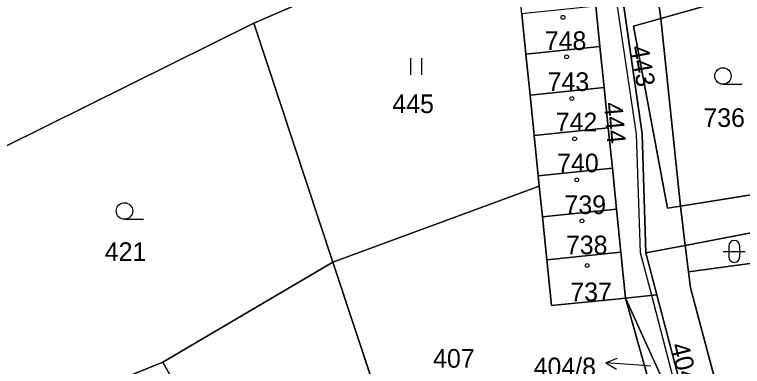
# Model space of a CAD drawing. Extents: x -689422 to -685210, y -987725 to -982160.
# Drawn here: x -687038.9 to -686972.5, y -985670 to -985637.9 of the extents above; entities that cross this region are included whole.
import ezdxf

# ---------------------------------------------------------------- set-up
doc = ezdxf.new("R2010")
doc.units = 0
for name, color, linetype in [('KN_Budovy', 7, 'Continuous'), ('KN_Hranice_parcel', 7, 'Continuous'), ('KN_Hranice_parcel_vnitrni_kresba', 7, 'Continuous'), ('KN_Parcelni cisla', 7, 'Continuous'), ('KN_Parcelni cisla_sipky', 7, 'Continuous'), ('KN_Polygon parcely', 7, 'Continuous'), ('KN_POZEMKY_OSTATNI PLOCHA', 7, 'Continuous'), ('KN_POZEMKY_TTP', 7, 'Continuous'), ('KN_POZEMKY_VODNI_PLOCHA', 7, 'Continuous'), ('KN_POZEMKY_ZAHRADA', 7, 'Continuous'), ('KN_POZEMKY_ZASTAVENA PLOCHA', 7, 'Continuous'), ('KN_VYUZITI_07_vodni plocha_tok prirozeny', 7, 'Continuous'), ('KN_VYUZITI_17_ostatni plocha_ostatni komunikace', 7, 'Continuous'), ('KN_VYUZITI_23_ostatni plocha_manipulacni plocha', 7, 'Continuous'), ('KN_VYUZITI_26_ostatni plocha_jina plocha', 7, 'Continuous'), ('KN_VYUZITI_27_ostatni plocha_neplodna puda', 7, 'Continuous'), ('KN_Značky budov', 7, 'Continuous'), ('KN_Značky kultur', 7, 'Continuous')]:
    doc.layers.add(name, color=color, linetype=linetype)

msp = doc.modelspace()

# ---------------------------------------------------------------- linework, layer by layer
at = {"layer": 'KN_Budovy'}
for points in [[(-686985.47, -985640.78), (-686985.84, -985637.1), (-686992.61, -985637.79), (-686992.24, -985641.47)], [(-686985.47, -985640.78), (-686992.24, -985641.47), (-686991.86, -985645.21), (-686985.09, -985644.52)], [(-686991.86, -985645.21), (-686991.48, -985648.89), (-686984.71, -985648.2), (-686985.09, -985644.52)], [(-686984.71, -985648.2), (-686991.48, -985648.89), (-686991.11, -985652.58), (-686984.34, -985651.89)], [(-686990.73, -985656.31), (-686983.96, -985655.62), (-686984.34, -985651.89), (-686991.11, -985652.58), (-686991.01, -985653.52)], [(-686983.56, -985659.56), (-686983.96, -985655.62), (-686990.73, -985656.31), (-686990.33, -985660.25)], [(-686989.9, -985664.43), (-686984.03, -985663.83), (-686983.13, -985663.74), (-686983.56, -985659.56), (-686990.33, -985660.25)]]:
    msp.add_lwpolyline(points, close=True, dxfattribs=at)
at = {"layer": 'KN_Hranice_parcel'}
for p, q in [((-686979.93, -985638.22), (-686985.42, -985599.47)), ((-686987.87, -985626.04), (-687017.09, -985638.65)), ((-686970.93, -985635.67), (-686979.93, -985638.22)), ((-686985.84, -985637.1), (-686985.47, -985640.78)), ((-686992.24, -985641.47), (-686992.61, -985637.79)), ((-687017.09, -985638.65), (-687039.92, -985649.97)), ((-687017.09, -985638.65), (-687009.87, -985660.45)), ((-686978.12, -985655.35), (-686979.93, -985638.22)), ((-686985.47, -985640.78), (-686992.24, -985641.47)), ((-686985.47, -985640.78), (-686985.09, -985644.52)), ((-686991.86, -985645.21), (-686992.24, -985641.47)), ((-686985.09, -985644.52), (-686991.86, -985645.21)), ((-686985.09, -985644.52), (-686984.71, -985648.2)), ((-686991.48, -985648.89), (-686991.86, -985645.21)), ((-686984.71, -985648.2), (-686991.48, -985648.89)), ((-686984.71, -985648.2), (-686984.34, -985651.89)), ((-686991.11, -985652.58), (-686991.48, -985648.89)), ((-686984.34, -985651.89), (-686991.11, -985652.58)), ((-686984.34, -985651.89), (-686983.96, -985655.62)), ((-686991.01, -985653.52), (-686991.11, -985652.58)), ((-686991.01, -985653.52), (-687009.87, -985660.45)), ((-686990.73, -985656.31), (-686991.01, -985653.52)), ((-686967.91, -985653.71), (-686978.12, -985655.35)), ((-686977.68, -985658.93), (-686978.12, -985655.35)), ((-686983.96, -985655.62), (-686990.73, -985656.31)), ((-686983.96, -985655.62), (-686983.56, -985659.56)), ((-686990.33, -985660.25), (-686990.73, -985656.31)), ((-686981.28, -985659.62), (-686977.68, -985658.93)), ((-686977.68, -985658.93), (-686977.38, -985661.33)), ((-686983.56, -985659.56), (-686990.33, -985660.25)), ((-686983.56, -985659.56), (-686983.13, -985663.74)), ((-686980.27, -985663.45), (-686981.28, -985659.62)), ((-687009.87, -985660.45), (-687025.39, -985669.59)), ((-687002.7, -985682), (-687009.87, -985660.45)), ((-686977.38, -985661.33), (-686977.2, -985662.79)), ((-686977.2, -985662.79), (-686972.05, -985682.12)), ((-686983.13, -985663.74), (-686980.27, -985663.45)), ((-686980.9, -985671.76), (-686983.13, -985663.74)), ((-686979.73, -985671.23), (-686983.13, -985663.74)), ((-686980.27, -985663.45), (-686972.69, -985692.28))]:
    msp.add_line(p, q, dxfattribs=at)
for points in [[(-686981.28, -985659.62), (-686981.61, -985648.75), (-686984.43, -985629.21)], [(-686978.12, -985655.35), (-686979.3, -985655.54), (-686982.41, -985638.92), (-686979.93, -985638.22)], [(-686943.49, -985669.72), (-686968.22, -985657.11), (-686977.68, -985658.93)], [(-686983.13, -985663.74), (-686984.03, -985663.83), (-686989.9, -985664.43), (-686990.33, -985660.25)], [(-686943.49, -985669.72), (-686968.43, -985660.13), (-686977.38, -985661.33)], [(-687025.39, -985669.59), (-687034.2, -985673.15), (-687039.94, -985676.26)], [(-687025.39, -985669.59), (-687019.84, -985679.63), (-687023.46, -985681.53), (-687020.49, -985688.5)]]:
    msp.add_lwpolyline(points, dxfattribs=at)
at = {"layer": 'KN_Hranice_parcel_vnitrni_kresba'}
msp.add_lwpolyline([(-686998.36, -985555.58), (-686995.66, -985575.13), (-686990.23, -985592.78), (-686988.38, -985606.28), (-686985.09, -985629.14), (-686982.16, -985648.79), (-686981.81, -985659.58), (-686980.81, -985663.36), (-686973.31, -985692.23), (-686962.38, -985712.44)], dxfattribs=at)
at = {"layer": 'KN_Parcelni cisla_sipky'}
for p, q in [((-686984.934, -985669.661), (-686983.9, -985669.231)), ((-686981.94, -985669.87), (-686984.934, -985669.661)), ((-686984.934, -985669.661), (-686983.97, -985670.23)), ((-686980.83, -985669.96), (-686981.94, -985669.87))]:
    msp.add_line(p, q, dxfattribs=at)
at = {"layer": 'KN_Polygon parcely'}
for points in [[(-686985.42, -985599.47), (-686979.93, -985638.22), (-686970.93, -985635.67), (-686979.73, -985597.91)], [(-686978.12, -985655.35), (-686979.3, -985655.54), (-686982.41, -985638.92), (-686979.93, -985638.22), (-686985.42, -985599.47), (-686987.73, -985606.38), (-686984.43, -985629.21), (-686981.61, -985648.75), (-686981.28, -985659.62), (-686977.68, -985658.93)], [(-686989.01, -985611.7), (-686992.65, -985612.8), (-687016.21, -985619.95), (-687030.24, -985628.67), (-687039.04, -985634.02), (-687045.72, -985638.36), (-687055.4, -985644.52), (-687062.79, -985648.55), (-687067.31, -985648.64), (-687068.54, -985651.63), (-687065.01, -985654.93), (-687053.75, -985647.67), (-687049.95, -985647.94), (-687044.29, -985643.82), (-687039.92, -985649.97), (-687017.09, -985638.65), (-686987.87, -985626.04)], [(-686991.86, -985645.21), (-686992.24, -985641.47), (-686992.61, -985637.79), (-686992.99, -985634.1), (-686993.39, -985630.12), (-686987.52, -985629.52), (-686987.87, -985626.04), (-687017.09, -985638.65), (-687009.87, -985660.45), (-686991.01, -985653.52), (-686991.11, -985652.58), (-686991.48, -985648.89)], [(-686984.71, -985648.2), (-686984.34, -985651.89), (-686983.96, -985655.62), (-686983.56, -985659.56), (-686983.13, -985663.74), (-686980.27, -985663.45), (-686981.28, -985659.62), (-686981.61, -985648.75), (-686984.43, -985629.21), (-686986.62, -985629.43), (-686986.21, -985633.41), (-686985.84, -985637.1), (-686985.47, -985640.78), (-686985.09, -985644.52)], [(-686979.93, -985638.22), (-686978.12, -985655.35), (-686967.91, -985653.71), (-686970.93, -985635.67)], [(-686992.61, -985637.79), (-686992.24, -985641.47), (-686985.47, -985640.78), (-686985.84, -985637.1)], [(-687049.02, -985654.85), (-687051.01, -985656.16), (-687046.54, -985663.72), (-687039.94, -985676.26), (-687034.2, -985673.15), (-687025.39, -985669.59), (-687009.87, -985660.45), (-687017.09, -985638.65), (-687039.92, -985649.97)], [(-686979.93, -985638.22), (-686982.41, -985638.92), (-686979.3, -985655.54), (-686978.12, -985655.35)], [(-686992.24, -985641.47), (-686991.86, -985645.21), (-686985.09, -985644.52), (-686985.47, -985640.78)], [(-686985.09, -985644.52), (-686991.86, -985645.21), (-686991.48, -985648.89), (-686984.71, -985648.2)], [(-686991.48, -985648.89), (-686991.11, -985652.58), (-686984.34, -985651.89), (-686984.71, -985648.2)], [(-686984.34, -985651.89), (-686991.11, -985652.58), (-686991.01, -985653.52), (-686990.73, -985656.31), (-686983.96, -985655.62)], [(-686984.03, -985663.83), (-686989.9, -985664.43), (-686990.33, -985660.25), (-686990.73, -985656.31), (-686991.01, -985653.52), (-687009.87, -985660.45), (-687002.7, -985682), (-686980.9, -985671.76), (-686983.13, -985663.74)], [(-686943.49, -985669.72), (-686947.93, -985665.15), (-686967.91, -985653.71), (-686978.12, -985655.35), (-686977.68, -985658.93), (-686968.22, -985657.11)], [(-686990.73, -985656.31), (-686990.33, -985660.25), (-686983.56, -985659.56), (-686983.96, -985655.62)], [(-686968.22, -985657.11), (-686977.68, -985658.93), (-686977.38, -985661.33), (-686968.43, -985660.13), (-686943.49, -985669.72)], [(-686972.69, -985692.28), (-686961.71, -985712.45), (-686958.35, -985723.3), (-686955.6, -985719.04), (-686967.29, -985695.5), (-686971.98, -985682.37), (-686972.05, -985682.12), (-686977.2, -985662.79), (-686977.38, -985661.33), (-686977.68, -985658.93), (-686981.28, -985659.62), (-686980.27, -985663.45)], [(-686990.33, -985660.25), (-686989.9, -985664.43), (-686984.03, -985663.83), (-686983.13, -985663.74), (-686983.56, -985659.56)], [(-687009.87, -985660.45), (-687025.39, -985669.59), (-687019.84, -985679.63), (-687023.46, -985681.53), (-687020.49, -985688.5), (-687002.7, -985682)], [(-686935.93, -985683.56), (-686943.49, -985669.72), (-686968.43, -985660.13), (-686977.38, -985661.33), (-686977.2, -985662.79), (-686972.05, -985682.12), (-686952.61, -985674.4), (-686946.41, -985674.48)], [(-686974.21, -985692.32), (-686970.64, -985698.93), (-686961.71, -985712.45), (-686972.69, -985692.28), (-686980.27, -985663.45), (-686983.13, -985663.74), (-686979.73, -985671.23), (-686976.78, -985682.72)], [(-686979.73, -985671.23), (-686983.13, -985663.74), (-686980.9, -985671.76)], [(-687048.96, -985681.34), (-687063.12, -985689.31), (-687055.35, -985700.99), (-687052.32, -985705.52), (-687047.44, -985712.63), (-687043.35, -985709.83), (-687045.45, -985706.6), (-687040.91, -985703.65), (-687043.52, -985699.85), (-687042.07, -985698.85), (-687020.49, -985688.5), (-687023.46, -985681.53), (-687019.84, -985679.63), (-687025.39, -985669.59), (-687034.2, -985673.15), (-687039.94, -985676.26), (-687044.45, -985678.8)]]:
    msp.add_lwpolyline(points, close=True, dxfattribs=at)
at = {"layer": 'KN_POZEMKY_OSTATNI PLOCHA'}
for p, q in [((-686985.42, -985599.47), (-686979.93, -985638.22)), ((-686984.43, -985629.21), (-686981.61, -985648.75)), ((-686981.61, -985648.75), (-686984.43, -985629.21)), ((-686985.47, -985640.78), (-686985.84, -985637.1)), ((-686979.93, -985638.22), (-686982.41, -985638.92)), ((-686982.41, -985638.92), (-686979.3, -985655.54)), ((-686985.09, -985644.52), (-686985.47, -985640.78)), ((-686984.71, -985648.2), (-686985.09, -985644.52)), ((-686984.34, -985651.89), (-686984.71, -985648.2)), ((-686981.61, -985648.75), (-686981.28, -985659.62)), ((-686981.28, -985659.62), (-686981.61, -985648.75)), ((-686983.96, -985655.62), (-686984.34, -985651.89)), ((-687009.87, -985660.45), (-686991.01, -985653.52)), ((-686991.01, -985653.52), (-686990.73, -985656.31)), ((-686979.3, -985655.54), (-686978.12, -985655.35)), ((-686978.12, -985655.35), (-686977.68, -985658.93)), ((-686983.56, -985659.56), (-686983.96, -985655.62)), ((-686990.73, -985656.31), (-686990.33, -985660.25)), ((-686977.68, -985658.93), (-686968.22, -985657.11)), ((-686981.28, -985659.62), (-686977.68, -985658.93)), ((-686977.68, -985658.93), (-686981.28, -985659.62)), ((-686977.68, -985658.93), (-686977.38, -985661.33)), ((-686977.38, -985661.33), (-686977.68, -985658.93)), ((-686983.13, -985663.74), (-686983.56, -985659.56)), ((-686981.28, -985659.62), (-686980.27, -985663.45)), ((-686980.27, -985663.45), (-686981.28, -985659.62)), ((-687002.7, -985682), (-687009.87, -985660.45)), ((-686990.33, -985660.25), (-686989.9, -985664.43)), ((-686968.43, -985660.13), (-686977.38, -985661.33)), ((-686977.38, -985661.33), (-686977.2, -985662.79)), ((-686977.2, -985662.79), (-686972.05, -985682.12)), ((-686989.9, -985664.43), (-686984.03, -985663.83)), ((-686984.03, -985663.83), (-686983.13, -985663.74)), ((-686980.27, -985663.45), (-686983.13, -985663.74)), ((-686983.13, -985663.74), (-686980.27, -985663.45)), ((-686983.13, -985663.74), (-686980.9, -985671.76)), ((-686983.13, -985663.74), (-686979.73, -985671.23)), ((-686980.9, -985671.76), (-686983.13, -985663.74)), ((-686979.73, -985671.23), (-686983.13, -985663.74)), ((-686972.69, -985692.28), (-686980.27, -985663.45)), ((-686980.27, -985663.45), (-686972.69, -985692.28))]:
    msp.add_line(p, q, dxfattribs=at)
at = {"layer": 'KN_POZEMKY_TTP'}
for p, q in [((-687017.09, -985638.65), (-686987.87, -985626.04)), ((-686992.61, -985637.79), (-686992.24, -985641.47)), ((-687009.87, -985660.45), (-687017.09, -985638.65)), ((-686992.24, -985641.47), (-686991.86, -985645.21)), ((-686991.86, -985645.21), (-686991.48, -985648.89)), ((-686991.48, -985648.89), (-686991.11, -985652.58)), ((-686991.11, -985652.58), (-686991.01, -985653.52)), ((-686991.01, -985653.52), (-687009.87, -985660.45))]:
    msp.add_line(p, q, dxfattribs=at)
at = {"layer": 'KN_POZEMKY_VODNI_PLOCHA'}
for p, q in [((-686978.12, -985655.35), (-686967.91, -985653.71)), ((-686977.68, -985658.93), (-686978.12, -985655.35)), ((-686968.22, -985657.11), (-686977.68, -985658.93))]:
    msp.add_line(p, q, dxfattribs=at)
at = {"layer": 'KN_POZEMKY_ZAHRADA'}
for p, q in [((-686979.93, -985638.22), (-686985.42, -985599.47)), ((-686987.87, -985626.04), (-687017.09, -985638.65)), ((-686970.93, -985635.67), (-686979.93, -985638.22)), ((-686979.93, -985638.22), (-686970.93, -985635.67)), ((-687017.09, -985638.65), (-687039.92, -985649.97)), ((-687039.92, -985649.97), (-687017.09, -985638.65)), ((-687017.09, -985638.65), (-687009.87, -985660.45)), ((-686982.41, -985638.92), (-686979.93, -985638.22)), ((-686979.93, -985638.22), (-686978.12, -985655.35)), ((-686978.12, -985655.35), (-686979.93, -985638.22)), ((-686979.3, -985655.54), (-686982.41, -985638.92)), ((-686967.91, -985653.71), (-686978.12, -985655.35)), ((-686978.12, -985655.35), (-686979.3, -985655.54)), ((-687025.39, -985669.59), (-687009.87, -985660.45)), ((-687009.87, -985660.45), (-687025.39, -985669.59)), ((-687009.87, -985660.45), (-687002.7, -985682)), ((-687025.39, -985669.59), (-687034.2, -985673.15)), ((-687019.84, -985679.63), (-687025.39, -985669.59))]:
    msp.add_line(p, q, dxfattribs=at)
at = {"layer": 'KN_POZEMKY_ZASTAVENA PLOCHA'}
for p, q in [((-686985.84, -985637.1), (-686985.47, -985640.78)), ((-686992.24, -985641.47), (-686992.61, -985637.79)), ((-686992.24, -985641.47), (-686985.47, -985640.78)), ((-686985.47, -985640.78), (-686992.24, -985641.47)), ((-686985.47, -985640.78), (-686985.09, -985644.52)), ((-686991.86, -985645.21), (-686992.24, -985641.47)), ((-686985.09, -985644.52), (-686991.86, -985645.21)), ((-686991.86, -985645.21), (-686985.09, -985644.52)), ((-686985.09, -985644.52), (-686984.71, -985648.2)), ((-686991.48, -985648.89), (-686991.86, -985645.21)), ((-686991.48, -985648.89), (-686984.71, -985648.2)), ((-686984.71, -985648.2), (-686991.48, -985648.89)), ((-686984.71, -985648.2), (-686984.34, -985651.89)), ((-686991.11, -985652.58), (-686991.48, -985648.89)), ((-686984.34, -985651.89), (-686991.11, -985652.58)), ((-686991.11, -985652.58), (-686984.34, -985651.89)), ((-686984.34, -985651.89), (-686983.96, -985655.62)), ((-686991.01, -985653.52), (-686991.11, -985652.58)), ((-686990.73, -985656.31), (-686991.01, -985653.52)), ((-686990.73, -985656.31), (-686983.96, -985655.62)), ((-686983.96, -985655.62), (-686990.73, -985656.31)), ((-686983.96, -985655.62), (-686983.56, -985659.56)), ((-686990.33, -985660.25), (-686990.73, -985656.31)), ((-686990.33, -985660.25), (-686983.56, -985659.56)), ((-686983.56, -985659.56), (-686990.33, -985660.25)), ((-686983.56, -985659.56), (-686983.13, -985663.74)), ((-686989.9, -985664.43), (-686990.33, -985660.25)), ((-686977.38, -985661.33), (-686968.43, -985660.13)), ((-686977.2, -985662.79), (-686977.38, -985661.33)), ((-686972.05, -985682.12), (-686977.2, -985662.79)), ((-686984.03, -985663.83), (-686989.9, -985664.43)), ((-686983.13, -985663.74), (-686984.03, -985663.83)), ((-687034.2, -985673.15), (-687025.39, -985669.59)), ((-687025.39, -985669.59), (-687019.84, -985679.63))]:
    msp.add_line(p, q, dxfattribs=at)
at = {"layer": 'KN_VYUZITI_07_vodni plocha_tok prirozeny'}
for p, q in [((-686978.12, -985655.35), (-686967.91, -985653.71)), ((-686977.68, -985658.93), (-686978.12, -985655.35)), ((-686968.22, -985657.11), (-686977.68, -985658.93))]:
    msp.add_line(p, q, dxfattribs=at)
at = {"layer": 'KN_VYUZITI_17_ostatni plocha_ostatni komunikace'}
for p, q in [((-686985.42, -985599.47), (-686979.93, -985638.22)), ((-686981.61, -985648.75), (-686984.43, -985629.21)), ((-686979.93, -985638.22), (-686982.41, -985638.92)), ((-686982.41, -985638.92), (-686979.3, -985655.54)), ((-686981.28, -985659.62), (-686981.61, -985648.75)), ((-686979.3, -985655.54), (-686978.12, -985655.35)), ((-686978.12, -985655.35), (-686977.68, -985658.93)), ((-686977.68, -985658.93), (-686981.28, -985659.62))]:
    msp.add_line(p, q, dxfattribs=at)
at = {"layer": 'KN_VYUZITI_23_ostatni plocha_manipulacni plocha'}
for p, q in [((-686984.43, -985629.21), (-686981.61, -985648.75)), ((-686985.47, -985640.78), (-686985.84, -985637.1)), ((-686985.09, -985644.52), (-686985.47, -985640.78)), ((-686984.71, -985648.2), (-686985.09, -985644.52)), ((-686984.34, -985651.89), (-686984.71, -985648.2)), ((-686981.61, -985648.75), (-686981.28, -985659.62)), ((-686983.96, -985655.62), (-686984.34, -985651.89)), ((-686983.56, -985659.56), (-686983.96, -985655.62)), ((-686983.13, -985663.74), (-686983.56, -985659.56)), ((-686981.28, -985659.62), (-686980.27, -985663.45)), ((-686980.27, -985663.45), (-686983.13, -985663.74))]:
    msp.add_line(p, q, dxfattribs=at)
at = {"layer": 'KN_VYUZITI_26_ostatni plocha_jina plocha'}
for p, q in [((-687009.87, -985660.45), (-686991.01, -985653.52)), ((-686991.01, -985653.52), (-686990.73, -985656.31)), ((-686990.73, -985656.31), (-686990.33, -985660.25)), ((-687002.7, -985682), (-687009.87, -985660.45)), ((-686990.33, -985660.25), (-686989.9, -985664.43)), ((-686989.9, -985664.43), (-686984.03, -985663.83)), ((-686984.03, -985663.83), (-686983.13, -985663.74)), ((-686983.13, -985663.74), (-686980.27, -985663.45)), ((-686983.13, -985663.74), (-686980.9, -985671.76)), ((-686983.13, -985663.74), (-686979.73, -985671.23)), ((-686980.9, -985671.76), (-686983.13, -985663.74)), ((-686979.73, -985671.23), (-686983.13, -985663.74)), ((-686980.27, -985663.45), (-686972.69, -985692.28))]:
    msp.add_line(p, q, dxfattribs=at)
at = {"layer": 'KN_VYUZITI_27_ostatni plocha_neplodna puda'}
for p, q in [((-686977.68, -985658.93), (-686968.22, -985657.11)), ((-686981.28, -985659.62), (-686977.68, -985658.93)), ((-686977.68, -985658.93), (-686977.38, -985661.33)), ((-686977.38, -985661.33), (-686977.68, -985658.93)), ((-686980.27, -985663.45), (-686981.28, -985659.62)), ((-686968.43, -985660.13), (-686977.38, -985661.33)), ((-686977.38, -985661.33), (-686977.2, -985662.79)), ((-686977.2, -985662.79), (-686972.05, -985682.12)), ((-686972.69, -985692.28), (-686980.27, -985663.45))]:
    msp.add_line(p, q, dxfattribs=at)
at = {"layer": 'KN_Značky budov'}
for centre in [(-686988.847, -985638.119), (-686988.517, -985641.719), (-686988.047, -985645.529), (-686987.787, -985649.209), (-686987.587, -985652.949), (-686987.117, -985656.689), (-686986.647, -985660.759)]:
    msp.add_circle(centre, 0.175, dxfattribs=at)
at = {"layer": 'KN_Značky kultur'}
for p, q in [((-687002.741, -985643.36), (-687002.741, -985641.86)), ((-687001.74, -985643.36), (-687001.74, -985641.86)), ((-686974.243, -985644.22), (-686972.493, -985644.22)), ((-687028.893, -985656.54), (-687027.143, -985656.54)), ((-686973.711, -985658.981), (-686973.711, -985659.982)), ((-686972.709, -985659.982), (-686972.709, -985658.981)), ((-686974.211, -985659.481), (-686972.209, -985659.481))]:
    msp.add_line(p, q, dxfattribs=at)
for centre in [(-686974.243, -985643.47), (-687028.893, -985655.79)]:
    msp.add_circle(centre, 0.75, dxfattribs=at)
for centre, start, end in [((-686973.21, -985658.981), 0, 180), ((-686973.21, -985659.981), 180, 359.98789)]:
    msp.add_arc(centre, 0.5, start, end, dxfattribs=at)

# ---------------------------------------------------------------- texts
at = {"layer": 'KN_Parcelni cisla'}
for s, p in [('748', (-686990.51, -985641.1)), ('743', (-686990.25, -985644.84)), ('445', (-687004.43, -985646.86)), ('736', (-686976.03, -985648.12)), ('742', (-686989.51, -985648.52)), ('740', (-686989.38, -985652.26)), ('739', (-686988.71, -985656.07)), ('421', (-687030.69, -985660.35)), ('738', (-686988.58, -985659.74)), ('737', (-686988.18, -985664.02)), ('407', (-687000.71, -985670.09)), ('404/8', (-686991.528, -985670.87))]:
    msp.add_text(s, height=1.7, dxfattribs=at).set_placement(p)
for s, rotation, p in [('443', 280, (-686982.737, -985640.827)), ('444', 275, (-686985.126, -985645.934)), ('404/9', 284, (-686979.062, -985668.045))]:
    msp.add_text(s, height=1.7, rotation=rotation, dxfattribs=at).set_placement(p)

doc.saveas('drawing.dxf')
